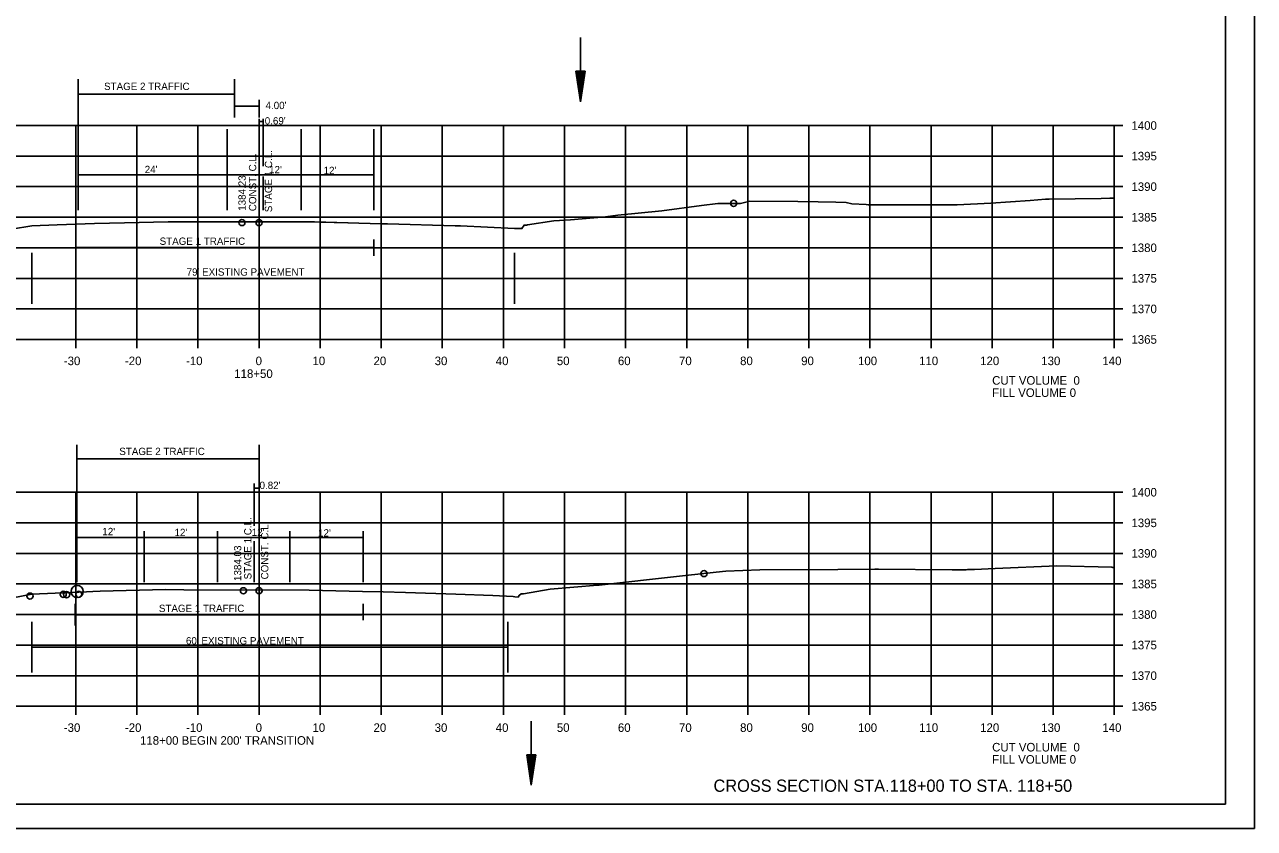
# Model space of a CAD drawing. Extents: x 1374311 to 1383814, y 384102 to 406278.
# Drawn here: x 1381590.3 to 1381791.6, y 384751.3 to 384882.8 of the extents above; entities that cross this region are included whole.
import ezdxf

# ---------------------------------------------------------------- set-up
doc = ezdxf.new("R2010")
doc.units = 0
for name, color, linetype in [('R_Axis', 7, 'Continuous'), ('R_Axis Annot', 7, 'Continuous'), ('R_Border', 7, 'Continuous'), ('R_Draft', 7, 'Continuous'), ('R_Exist Surface', 7, 'Continuous'), ('R_Grid', 7, 'Continuous'), ('R_No Plot', 7, 'Continuous'), ('R_Water', 7, 'Continuous'), ('R_Xsect Elev', 7, 'Continuous')]:
    doc.layers.add(name, color=color, linetype=linetype)

msp = doc.modelspace()

# ---------------------------------------------------------------- linework, layer by layer
at = {"layer": 'R_Axis'}
for p, q in [((1381768.66, 384831.26), (1381768.66, 384866.26)), ((1381770.06, 384866.26), (1381768.66, 384866.26)), ((1381770.06, 384861.26), (1381768.66, 384861.26)), ((1381770.06, 384856.26), (1381768.66, 384856.26)), ((1381770.06, 384851.26), (1381768.66, 384851.26)), ((1381770.06, 384846.26), (1381768.66, 384846.26)), ((1381770.06, 384841.26), (1381768.66, 384841.26)), ((1381770.06, 384836.26), (1381768.66, 384836.26)), ((1381488.66, 384831.26), (1381768.66, 384831.26)), ((1381598.66, 384829.86), (1381598.66, 384831.26)), ((1381608.66, 384829.86), (1381608.66, 384831.26)), ((1381618.66, 384829.86), (1381618.66, 384831.26)), ((1381628.66, 384829.86), (1381628.66, 384831.26)), ((1381638.66, 384829.86), (1381638.66, 384831.26)), ((1381648.66, 384829.86), (1381648.66, 384831.26)), ((1381658.66, 384829.86), (1381658.66, 384831.26)), ((1381668.66, 384829.86), (1381668.66, 384831.26)), ((1381678.66, 384829.86), (1381678.66, 384831.26)), ((1381688.66, 384829.86), (1381688.66, 384831.26)), ((1381698.66, 384829.86), (1381698.66, 384831.26)), ((1381708.66, 384829.86), (1381708.66, 384831.26)), ((1381718.66, 384829.86), (1381718.66, 384831.26)), ((1381728.66, 384829.86), (1381728.66, 384831.26)), ((1381738.66, 384829.86), (1381738.66, 384831.26)), ((1381748.66, 384829.86), (1381748.66, 384831.26)), ((1381758.66, 384829.86), (1381758.66, 384831.26)), ((1381768.66, 384829.86), (1381768.66, 384831.26)), ((1381770.06, 384831.26), (1381768.66, 384831.26)), ((1381768.66, 384771.26), (1381768.66, 384806.26)), ((1381770.06, 384806.26), (1381768.66, 384806.26)), ((1381770.06, 384801.26), (1381768.66, 384801.26)), ((1381770.06, 384796.26), (1381768.66, 384796.26)), ((1381770.06, 384791.26), (1381768.66, 384791.26)), ((1381770.06, 384786.26), (1381768.66, 384786.26)), ((1381770.06, 384781.26), (1381768.66, 384781.26)), ((1381770.06, 384776.26), (1381768.66, 384776.26)), ((1381488.66, 384771.26), (1381768.66, 384771.26)), ((1381598.66, 384769.86), (1381598.66, 384771.26)), ((1381608.66, 384769.86), (1381608.66, 384771.26)), ((1381618.66, 384769.86), (1381618.66, 384771.26)), ((1381628.66, 384769.86), (1381628.66, 384771.26)), ((1381638.66, 384769.86), (1381638.66, 384771.26)), ((1381648.66, 384769.86), (1381648.66, 384771.26)), ((1381658.66, 384769.86), (1381658.66, 384771.26)), ((1381668.66, 384769.86), (1381668.66, 384771.26)), ((1381678.66, 384769.86), (1381678.66, 384771.26)), ((1381688.66, 384769.86), (1381688.66, 384771.26)), ((1381698.66, 384769.86), (1381698.66, 384771.26)), ((1381708.66, 384769.86), (1381708.66, 384771.26)), ((1381718.66, 384769.86), (1381718.66, 384771.26)), ((1381728.66, 384769.86), (1381728.66, 384771.26)), ((1381738.66, 384769.86), (1381738.66, 384771.26)), ((1381748.66, 384769.86), (1381748.66, 384771.26)), ((1381758.66, 384769.86), (1381758.66, 384771.26)), ((1381768.66, 384769.86), (1381768.66, 384771.26)), ((1381770.06, 384771.26), (1381768.66, 384771.26))]:
    msp.add_line(p, q, dxfattribs=at)
at = {"layer": 'R_Border'}
for q in [(1381786.84, 384960.72), (1381470.66, 384755.26)]:
    msp.add_line((1381786.84, 384755.26), q, dxfattribs=at)
at = {"layer": 'R_Draft'}
for p, q in [((1381680.53, 384875.13), (1381681.28, 384870.13)), ((1381682.03, 384875.13), (1381680.53, 384875.13)), ((1381680.65, 384875.13), (1381681.28, 384870.97)), ((1381680.78, 384875.13), (1381681.28, 384871.83)), ((1381680.91, 384875.13), (1381681.28, 384872.66)), ((1381681.03, 384875.13), (1381681.28, 384873.51)), ((1381681.16, 384875.13), (1381681.28, 384874.34)), ((1381682.03, 384875.13), (1381681.28, 384870.13)), ((1381681.52, 384875.13), (1381681.28, 384873.51)), ((1381681.78, 384875.13), (1381681.28, 384871.83)), ((1381681.9, 384875.13), (1381681.28, 384870.97)), ((1381681.65, 384875.13), (1381681.28, 384872.66)), ((1381681.4, 384875.13), (1381681.28, 384874.34)), ((1381672.47, 384763.32), (1381673.22, 384758.32)), ((1381673.97, 384763.32), (1381672.47, 384763.32)), ((1381672.59, 384763.32), (1381673.22, 384759.16)), ((1381672.72, 384763.32), (1381673.22, 384760.02)), ((1381672.84, 384763.32), (1381673.22, 384760.85)), ((1381672.97, 384763.32), (1381673.22, 384761.7)), ((1381673.1, 384763.32), (1381673.22, 384762.53)), ((1381673.97, 384763.32), (1381673.22, 384758.32)), ((1381673.46, 384763.32), (1381673.22, 384761.7)), ((1381673.71, 384763.32), (1381673.22, 384760.02)), ((1381673.84, 384763.32), (1381673.22, 384759.16)), ((1381673.59, 384763.32), (1381673.22, 384760.85)), ((1381673.33, 384763.32), (1381673.22, 384762.53))]:
    msp.add_line(p, q, dxfattribs=at)
at = {"layer": 'R_Exist Surface'}
for points in [[(1381584.73, 384848.74), (1381591.49, 384849.87), (1381595.6, 384850.04), (1381601.7, 384850.24), (1381606.64, 384850.36), (1381613.78, 384850.51), (1381624.08, 384850.49), (1381637.75, 384850.48), (1381648.63, 384850.2), (1381649.67, 384850.18), (1381660.77, 384849.86), (1381661.62, 384849.84), (1381670.48, 384849.44), (1381670.82, 384849.42), (1381670.88, 384849.42), (1381671.11, 384849.42), (1381671.63, 384849.41), (1381671.69, 384849.41), (1381672.03, 384849.96), (1381672.05, 384849.98), (1381672.43, 384849.98), (1381672.45, 384849.98), (1381672.61, 384850.01), (1381676.93, 384850.67), (1381679.66, 384850.81), (1381685.39, 384851.32), (1381687.39, 384851.58), (1381694.59, 384852.33), (1381701.09, 384853.16), (1381703.78, 384853.53), (1381707.49, 384853.52), (1381709.02, 384853.9), (1381716.83, 384853.81), (1381720.19, 384853.78), (1381723.08, 384853.74), (1381724.76, 384853.65), (1381725.7, 384853.43), (1381728.06, 384853.32), (1381728.38, 384853.3), (1381728.81, 384853.3), (1381729.39, 384853.3), (1381742.96, 384853.28), (1381748.43, 384853.58), (1381754.87, 384853.99), (1381757.39, 384854.23), (1381758.01, 384854.24), (1381766.52, 384854.34), (1381767.93, 384854.36), (1381768.66, 384854.38)], [(1381584.91, 384788.33), (1381591.46, 384789.6), (1381600.43, 384789.98), (1381601.44, 384790.03), (1381602.67, 384790.06), (1381613.32, 384790.33), (1381616.37, 384790.32), (1381636.87, 384790.26), (1381645.62, 384790.05), (1381648.97, 384789.96), (1381652.63, 384789.85), (1381660.86, 384789.61), (1381666.95, 384789.35), (1381670.24, 384789.22), (1381670.55, 384789.18), (1381671.07, 384789.12), (1381671.25, 384789.39), (1381671.56, 384789.65), (1381671.77, 384789.65), (1381671.96, 384789.65), (1381674.11, 384790.02), (1381676.32, 384790.39), (1381684.07, 384791.07), (1381684.18, 384791.08), (1381684.32, 384791.09), (1381693.09, 384792.07), (1381698.98, 384792.69), (1381704.51, 384793.29), (1381705.09, 384793.33), (1381710.61, 384793.58), (1381723.41, 384793.65), (1381729.48, 384793.66), (1381730.08, 384793.67), (1381742.13, 384793.57), (1381744.25, 384793.58), (1381744.41, 384793.59), (1381744.6, 384793.61), (1381745.79, 384793.65), (1381749.15, 384793.81), (1381759.23, 384794.24), (1381768.27, 384793.99), (1381768.42, 384793.98), (1381768.63, 384793.98), (1381768.66, 384793.98)]]:
    msp.add_lwpolyline(points, dxfattribs=at)
at = {"layer": 'R_Grid'}
for p, q in [((1381488.66, 384866.26), (1381768.66, 384866.26)), ((1381598.66, 384831.26), (1381598.66, 384866.26)), ((1381608.66, 384831.26), (1381608.66, 384866.26)), ((1381618.66, 384831.26), (1381618.66, 384866.26)), ((1381628.66, 384831.26), (1381628.66, 384866.26)), ((1381638.66, 384831.26), (1381638.66, 384866.26)), ((1381648.66, 384831.26), (1381648.66, 384866.26)), ((1381658.66, 384831.26), (1381658.66, 384866.26)), ((1381668.66, 384831.26), (1381668.66, 384866.26)), ((1381678.66, 384831.26), (1381678.66, 384866.26)), ((1381688.66, 384831.26), (1381688.66, 384866.26)), ((1381698.66, 384831.26), (1381698.66, 384866.26)), ((1381708.66, 384831.26), (1381708.66, 384866.26)), ((1381718.66, 384831.26), (1381718.66, 384866.26)), ((1381728.66, 384831.26), (1381728.66, 384866.26)), ((1381738.66, 384831.26), (1381738.66, 384866.26)), ((1381748.66, 384831.26), (1381748.66, 384866.26)), ((1381758.66, 384831.26), (1381758.66, 384866.26)), ((1381768.66, 384831.26), (1381768.66, 384866.26)), ((1381488.66, 384861.26), (1381768.66, 384861.26)), ((1381488.66, 384856.26), (1381768.66, 384856.26)), ((1381488.66, 384851.26), (1381768.66, 384851.26)), ((1381488.66, 384846.26), (1381768.66, 384846.26)), ((1381488.66, 384841.26), (1381768.66, 384841.26)), ((1381488.66, 384836.26), (1381768.66, 384836.26)), ((1381488.66, 384831.26), (1381768.66, 384831.26)), ((1381488.66, 384806.26), (1381768.66, 384806.26)), ((1381598.66, 384771.26), (1381598.66, 384806.26)), ((1381608.66, 384771.26), (1381608.66, 384806.26)), ((1381618.66, 384771.26), (1381618.66, 384806.26)), ((1381628.66, 384771.26), (1381628.66, 384806.26)), ((1381638.66, 384771.26), (1381638.66, 384806.26)), ((1381648.66, 384771.26), (1381648.66, 384806.26)), ((1381658.66, 384771.26), (1381658.66, 384806.26)), ((1381668.66, 384771.26), (1381668.66, 384806.26)), ((1381678.66, 384771.26), (1381678.66, 384806.26)), ((1381688.66, 384771.26), (1381688.66, 384806.26)), ((1381698.66, 384771.26), (1381698.66, 384806.26)), ((1381708.66, 384771.26), (1381708.66, 384806.26)), ((1381718.66, 384771.26), (1381718.66, 384806.26)), ((1381728.66, 384771.26), (1381728.66, 384806.26)), ((1381738.66, 384771.26), (1381738.66, 384806.26)), ((1381748.66, 384771.26), (1381748.66, 384806.26)), ((1381758.66, 384771.26), (1381758.66, 384806.26)), ((1381768.66, 384771.26), (1381768.66, 384806.26)), ((1381488.66, 384801.26), (1381768.66, 384801.26)), ((1381488.66, 384796.26), (1381768.66, 384796.26)), ((1381488.66, 384791.26), (1381768.66, 384791.26)), ((1381488.66, 384786.26), (1381768.66, 384786.26)), ((1381488.66, 384781.26), (1381768.66, 384781.26)), ((1381488.66, 384776.26), (1381768.66, 384776.26)), ((1381488.66, 384771.26), (1381768.66, 384771.26))]:
    msp.add_line(p, q, dxfattribs=at)
at = {"layer": 'R_No Plot'}
msp.add_line((1381458.26, 384751.28), (1381791.59, 384751.28), dxfattribs=at)
for points in [[(1381458.25, 384964.61), (1381791.59, 384964.61), (1381791.59, 384751.28), (1381458.25, 384751.28)], [(1381704.58, 384960.72), (1381704.58, 384950.84), (1381740.31, 384950.84), (1381740.31, 384947.92), (1381763.51, 384947.92), (1381763.51, 384924.7), (1381786.84, 384924.7), (1381786.84, 384755.26), (1381470.66, 384755.26), (1381470.66, 384960.72)], [(1381636.3, 384850.48), (1381637.75, 384850.48), (1381643.27, 384850.34)]]:
    msp.add_lwpolyline(points, close=True, dxfattribs=at)
for centre, radius in [((1381706.33, 384853.53), 0.5), ((1381625.85, 384850.38), 0.5), ((1381628.66, 384850.38), 0.5), ((1381701.5, 384792.96), 0.5), ((1381701.5, 384792.96), 0.5), ((1381596.6, 384789.56), 0.5), ((1381597.16, 384789.52), 0.5), ((1381598.88, 384790.03), 1), ((1381599.16, 384789.56), 0.5), ((1381626.1, 384790.15), 0.5), ((1381628.66, 384790.15), 0.5), ((1381591.16, 384789.28), 0.5)]:
    msp.add_circle(centre, radius, dxfattribs=at)
at = {"layer": 'R_Water'}
for p, q in [((1381681.28, 384880.64), (1381681.28, 384870.13)), ((1381599.06, 384865.68), (1381599.06, 384873.84)), ((1381624.66, 384867.57), (1381624.66, 384873.84)), ((1381599.01, 384871.37), (1381624.66, 384871.37)), ((1381628.66, 384867.57), (1381628.66, 384870.44)), ((1381624.66, 384869.42), (1381628.66, 384869.42)), ((1381628.66, 384859.71), (1381628.66, 384867.36)), ((1381628.66, 384866.93), (1381629.35, 384866.93)), ((1381629.35, 384859.64), (1381629.35, 384867.36)), ((1381599.06, 384852.43), (1381599.06, 384865.68)), ((1381623.46, 384852.43), (1381623.46, 384865.68)), ((1381635.55, 384852.43), (1381635.55, 384865.68)), ((1381647.46, 384852.43), (1381647.46, 384865.68)), ((1381599.16, 384858.2), (1381647.56, 384858.2)), ((1381628.66, 384852.43), (1381628.66, 384857.92)), ((1381629.35, 384852.43), (1381629.35, 384857.92)), ((1381598.66, 384846.28), (1381647.46, 384846.28)), ((1381598.67, 384844.53), (1381598.67, 384848.08)), ((1381647.46, 384844.94), (1381647.46, 384847.63)), ((1381591.49, 384837.1), (1381591.49, 384845.42)), ((1381670.48, 384837.1), (1381670.48, 384845.42)), ((1381591.49, 384841.26), (1381670.48, 384841.26)), ((1381598.84, 384799.91), (1381598.84, 384814.02)), ((1381628.66, 384800.77), (1381628.66, 384814.02)), ((1381628.66, 384811.71), (1381598.94, 384811.71)), ((1381627.84, 384800.77), (1381627.84, 384807.71)), ((1381627.86, 384806.96), (1381628.68, 384806.96)), ((1381598.84, 384791.53), (1381598.84, 384799.91)), ((1381609.84, 384791.53), (1381609.84, 384799.91)), ((1381621.86, 384791.53), (1381621.86, 384799.91)), ((1381633.68, 384791.53), (1381633.68, 384799.91)), ((1381645.7, 384791.53), (1381645.7, 384799.91)), ((1381598.94, 384798.89), (1381645.68, 384798.89)), ((1381627.84, 384791.53), (1381627.84, 384798.29)), ((1381628.66, 384791.54), (1381628.66, 384798.29)), ((1381598.55, 384784.46), (1381598.55, 384788.01)), ((1381645.7, 384785.32), (1381645.7, 384788.01)), ((1381598.55, 384786.22), (1381645.48, 384786.22)), ((1381591.46, 384776.77), (1381591.46, 384785.09)), ((1381669.37, 384776.77), (1381669.37, 384785.09)), ((1381591.46, 384780.93), (1381669.37, 384780.93)), ((1381673.22, 384768.83), (1381673.22, 384758.32))]:
    msp.add_line(p, q, dxfattribs=at)

# ---------------------------------------------------------------- texts
at = {"layer": 'R_Axis Annot'}
for s, p in [('1400', (1381771.46, 384865.56)), ('1395', (1381771.46, 384860.56)), ('1390', (1381771.46, 384855.56)), ('1385', (1381771.46, 384850.56)), ('1380', (1381771.46, 384845.56)), ('1375', (1381771.46, 384840.56)), ('1370', (1381771.46, 384835.56)), ('1365', (1381771.46, 384830.56)), ('-30', (1381596.7, 384827.06)), ('-20', (1381606.7, 384827.06)), ('-10', (1381616.7, 384827.06)), ('0', (1381628.1, 384827.06)), ('10', (1381637.4, 384827.06)), ('20', (1381647.4, 384827.06)), ('30', (1381657.4, 384827.06)), ('40', (1381667.4, 384827.06)), ('50', (1381677.4, 384827.06)), ('60', (1381687.4, 384827.06)), ('70', (1381697.4, 384827.06)), ('80', (1381707.4, 384827.06)), ('90', (1381717.4, 384827.06)), ('100', (1381726.7, 384827.06)), ('110', (1381736.7, 384827.06)), ('120', (1381746.7, 384827.06)), ('130', (1381756.7, 384827.06)), ('140', (1381766.7, 384827.06)), ('118+50', (1381624.6, 384824.96)), ('CUT VOLUME  0', (1381748.66, 384823.86)), ('FILL VOLUME 0', (1381748.66, 384821.86)), ('1400', (1381771.46, 384805.56)), ('1395', (1381771.46, 384800.56)), ('1390', (1381771.46, 384795.56)), ('1385', (1381771.46, 384790.56)), ('1380', (1381771.46, 384785.56)), ('1375', (1381771.46, 384780.56)), ('1370', (1381771.46, 384775.56)), ('1365', (1381771.46, 384770.56)), ('-30', (1381596.7, 384767.06)), ('-20', (1381606.7, 384767.06)), ('-10', (1381616.7, 384767.06)), ('0', (1381628.1, 384767.06)), ('10', (1381637.4, 384767.06)), ('20', (1381647.4, 384767.06)), ('30', (1381657.4, 384767.06)), ('40', (1381667.4, 384767.06)), ('50', (1381677.4, 384767.06)), ('60', (1381687.4, 384767.06)), ('70', (1381697.4, 384767.06)), ('80', (1381707.4, 384767.06)), ('90', (1381717.4, 384767.06)), ('100', (1381726.7, 384767.06)), ('110', (1381736.7, 384767.06)), ('120', (1381746.7, 384767.06)), ('130', (1381756.7, 384767.06)), ('140', (1381766.7, 384767.06)), ("118+00 BEGIN 200' TRANSITION", (1381609.17, 384764.96)), ('CUT VOLUME  0', (1381748.66, 384763.86)), ('FILL VOLUME 0', (1381748.66, 384761.86))]:
    msp.add_text(s, height=1.4, dxfattribs=at).set_placement(p)
at = {"layer": 'R_Draft'}
msp.add_text('CROSS SECTION STA.118+00 TO STA. 118+50', height=2, dxfattribs=at).set_placement((1381703.05, 384757.26))
at = {"layer": 'R_Water'}
for s, p in [('STAGE 2 TRAFFIC', (1381603.29, 384872.07)), ("4.00'", (1381629.72, 384868.95)), ("0.69'", (1381629.59, 384866.43)), ("24'", (1381609.94, 384858.47)), ("12'", (1381630.3, 384858.45)), ("12'", (1381639.22, 384858.31)), ('STAGE 1 TRAFFIC', (1381612.39, 384846.74)), ("79' EXISTING PAVEMENT", (1381616.8, 384841.7)), ('STAGE 2 TRAFFIC', (1381605.78, 384812.35)), ("0.82'", (1381628.74, 384806.8)), ("12'", (1381603.01, 384799.24)), ("12'", (1381614.82, 384799.09)), ("12'", (1381627.46, 384799.12)), ("12'", (1381638.32, 384799.02)), ('STAGE 1 TRAFFIC', (1381612.26, 384786.67)), ("60' EXISTING PAVEMENT", (1381616.69, 384781.37))]:
    msp.add_text(s, height=1.2, dxfattribs=at).set_placement(p)
for s, p in [('CONST. C.L.', (1381628.2, 384852.25)), ('STAGE 1 C.L.', (1381630.8, 384852.08)), ('STAGE 1 C.L.', (1381627.42, 384792.01)), ('CONST. C.L.', (1381630.18, 384792.01))]:
    msp.add_text(s, height=1.2, rotation=90, dxfattribs=at).set_placement(p)
at = {"layer": 'R_Xsect Elev'}
for s, p in [('1384.23', (1381626.48, 384852.31)), ('1384.03', (1381625.75, 384791.75))]:
    msp.add_text(s, height=1.2, rotation=90, dxfattribs=at).set_placement(p)

doc.saveas('drawing.dxf')
